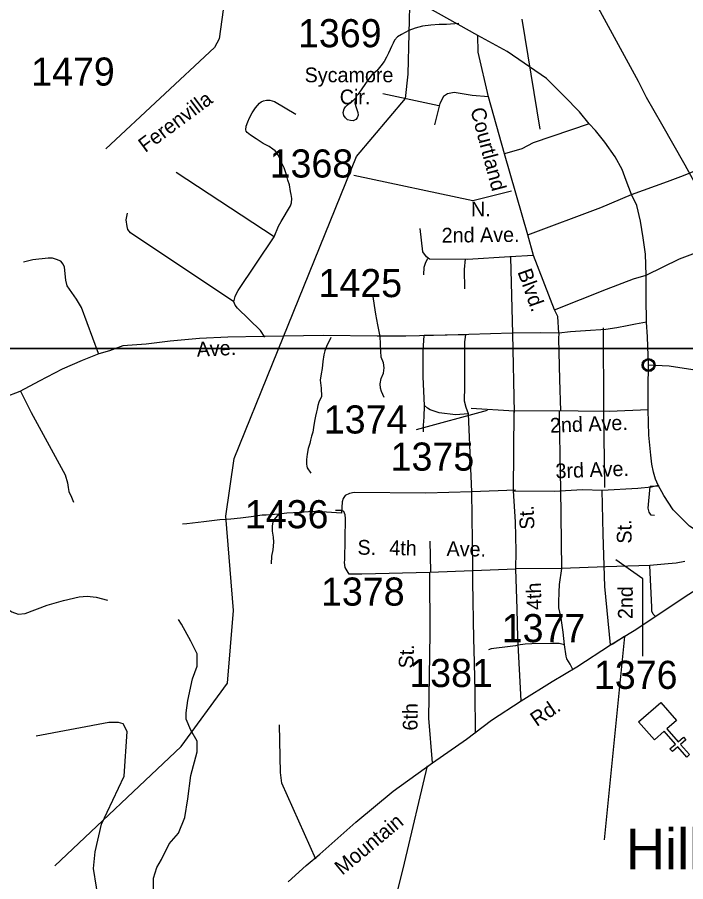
# Model space of a CAD drawing. Extents: x 884530 to 1028605, y 526725 to 653634.
# Drawn here: x 955911 to 958884, y 606220 to 610063 of the extents above; entities that cross this region are included whole.
import ezdxf

# ---------------------------------------------------------------- set-up
doc = ezdxf.new("R2010")
doc.units = 0
for name, color, linetype in [('Exist Civil Demographics City Label', 7, 'Continuous'), ('Exist Civil Demographics Community CELL', 7, 'Continuous'), ('Exist Cultural Church CELL', 7, 'Continuous'), ('Exist Hydrographic Creek Single Shore', 7, 'Continuous'), ('Exist Road Non-System Type 51', 7, 'Continuous'), ('Exist Road Primary US Attributed', 7, 'Continuous'), ('Exist Road Secondary Type 51 Attributed', 7, 'Continuous'), ('Exist Road Secondary Type 51 Label', 7, 'Continuous'), ('Exist Road Secondary Type 51 Number Label', 7, 'Continuous'), ('Exist Utilities Electrical Transmission Line', 7, 'Continuous'), ('Map Preparation Inset Cut Line', 7, 'Continuous')]:
    doc.layers.add(name, color=color, linetype=linetype)

msp = doc.modelspace()

# ---------------------------------------------------------------- linework, layer by layer
at = {"layer": 'Exist Civil Demographics Community CELL'}
msp.add_lwpolyline([(958695.5, 608520.8), (958695.8, 608522.5), (958696.3, 608524.5), (958697.2, 608526.7), (958698.1, 608528.5), (958699.1, 608530.2), (958700.3, 608531.8), (958701.5, 608533.1), (958702.9, 608534.5), (958704.6, 608535.9), (958706.2, 608537), (958707.7, 608537.9), (958709.3, 608538.7), (958710.9, 608539.4), (958712.7, 608539.9), (958714, 608540.3), (958715.4, 608540.5), (958716.7, 608540.7), (958718.6, 608540.8), (958720, 608540.8), (958721.7, 608540.7), (958723.2, 608540.4), (958724.7, 608540.1), (958726.2, 608539.7), (958727.8, 608539.1), (958729.8, 608538.2), (958731.8, 608537.2), (958733.3, 608536.1), (958734.9, 608534.9), (958735.9, 608533.9), (958737.1, 608532.6), (958738.3, 608531.1), (958739.2, 608529.7), (958740.2, 608528.2), (958741, 608526.6), (958741.6, 608525.1), (958742, 608523.6), (958742.4, 608522.2), (958742.8, 608520.3), (958743, 608518.9), (958743, 608517.1), (958743, 608515.3), (958742.8, 608513.6), (958742.5, 608511.9), (958742, 608510), (958741.5, 608508.3), (958740.8, 608506.7), (958739.8, 608504.9), (958738.8, 608503.3), (958737.7, 608501.8), (958736.5, 608500.4), (958734.8, 608498.9), (958733.3, 608497.6), (958731.8, 608496.6), (958730.5, 608495.8), (958728.4, 608494.8), (958726.2, 608494), (958724.4, 608493.5), (958722.4, 608493.1), (958721, 608493), (958719.7, 608492.9), (958718, 608492.9), (958716.7, 608493.1), (958714.9, 608493.3), (958713.1, 608493.7), (958711.7, 608494.1), (958710.2, 608494.6), (958708.8, 608495.2), (958707.6, 608495.9), (958705.5, 608497.2), (958703.8, 608498.5), (958702.3, 608499.8), (958700.9, 608501.3), (958700, 608502.5), (958699.1, 608503.8), (958697.8, 608506), (958697.3, 608507), (958696.8, 608508.3), (958696, 608510.8), (958695.5, 608512.9), (958695.3, 608514.5), (958695.2, 608516.4), (958695.2, 608517.8), (958695.3, 608519.8)], close=True, dxfattribs=at)
msp.add_lwpolyline([(958695.5, 608520.8), (958695.8, 608522.5), (958696.3, 608524.5), (958697.2, 608526.7), (958698.1, 608528.5), (958699.1, 608530.2), (958700.3, 608531.8), (958701.5, 608533.1), (958702.9, 608534.5), (958704.6, 608535.9), (958706.2, 608537), (958707.7, 608537.9), (958709.3, 608538.7), (958710.9, 608539.4), (958712.7, 608539.9), (958714, 608540.3), (958715.4, 608540.5), (958716.7, 608540.7), (958718.6, 608540.8), (958720, 608540.8), (958721.7, 608540.7), (958723.2, 608540.4), (958724.7, 608540.1), (958726.2, 608539.7), (958727.8, 608539.1), (958729.8, 608538.2), (958731.8, 608537.2), (958733.3, 608536.1), (958734.9, 608534.9), (958735.9, 608533.9), (958737.1, 608532.6), (958738.3, 608531.1), (958739.2, 608529.7), (958740.2, 608528.2), (958741, 608526.6), (958741.6, 608525.1), (958742, 608523.6), (958742.4, 608522.2), (958742.8, 608520.3), (958743, 608518.9), (958743, 608517.1), (958743, 608515.3), (958742.8, 608513.6), (958742.5, 608511.9), (958742, 608510), (958741.5, 608508.3), (958740.8, 608506.7), (958739.8, 608504.9), (958738.8, 608503.3), (958737.7, 608501.8), (958736.5, 608500.4), (958734.8, 608498.9), (958733.3, 608497.6), (958731.8, 608496.6), (958730.5, 608495.8), (958728.4, 608494.8), (958726.2, 608494), (958724.4, 608493.5), (958722.4, 608493.1), (958721, 608493), (958719.7, 608492.9), (958718, 608492.9), (958716.7, 608493.1), (958714.9, 608493.3), (958713.1, 608493.7), (958711.7, 608494.1), (958710.2, 608494.6), (958708.8, 608495.2), (958707.6, 608495.9), (958705.5, 608497.2), (958703.8, 608498.5), (958702.3, 608499.8), (958700.9, 608501.3), (958700, 608502.5), (958699.1, 608503.8), (958697.8, 608506), (958697.3, 608507), (958696.8, 608508.3), (958696, 608510.8), (958695.5, 608512.9), (958695.3, 608514.5), (958695.2, 608516.4), (958695.2, 608517.8), (958695.3, 608519.8)], close=True, dxfattribs=at)
for centre, radius in [((958719.2, 608517), 28.8), ((958719.2, 608517), 28.8), ((958719.1, 608517.1), 23.4), ((958719.1, 608517.1), 23.4)]:
    msp.add_circle(centre, radius, dxfattribs=at)
at = {"layer": 'Exist Cultural Church CELL'}
msp.add_lwpolyline([(958842.9, 606937), (958800.1, 606899.5), (958850.3, 606842.2), (958874.4, 606863.2), (958884.9, 606851.2), (958860.8, 606830.1), (958900.4, 606784.9), (958888.4, 606774.3), (958848.7, 606819.6), (958824.7, 606798.5), (958814.1, 606810.5), (958838.2, 606831.6), (958788.1, 606888.9), (958744.6, 606851), (958674.5, 606931.1), (958772.8, 607017.2)], close=True, dxfattribs=at)
at = {"layer": 'Exist Hydrographic Creek Single Shore'}
for points in [[(957649.4, 609810), (957667, 610534.9), (957600.5, 610641.2), (957521.2, 610908), (957456.3, 611326.1), (957520.8, 611607.7), (957489.5, 611667.3), (957441, 611950.6), (957455.1, 612060)], [(957046.2, 608522.6), (957420, 609443.8), (957637.2, 609702), (957649.4, 609810)], [(956846.7, 607102.4), (956872.7, 607425.1), (956838.4, 607845.9), (956875.8, 608101.6), (957046.2, 608522.6)], [(956078.1, 606290.8), (956639.3, 606821), (956846.7, 607102.4)]]:
    msp.add_lwpolyline(points, dxfattribs=at)
at = {"layer": 'Exist Road Non-System Type 51'}
for p, q in [((957053.8, 609087.7), (956618.4, 609373.4)), ((958115, 608655.5), (958105.6, 608996.8)), ((958520.1, 608318.2), (958518.5, 608682)), ((957906.7, 608650.9), (957720.4, 608648.6)), ((958123, 608306.1), (958115, 608655.5)), ((958524.6, 607972.8), (958520.1, 608318.2)), ((957932.6, 607954.1), (957918.7, 608300.2)), ((958332.5, 607612.1), (958328.2, 607966.7)), ((958766.4, 607978.9), (958726, 607977.3)), ((958126.4, 607960.4), (957932.6, 607954.1)), ((957749.8, 607599.6), (957747.5, 607733.6)), ((958528.1, 607619.3), (958332.5, 607612.1)), ((958724.7, 607626.2), (958528.1, 607619.3)), ((958332.5, 607612.1), (958128.6, 607610.9)), ((958612.3, 607310.5), (958521.3, 606405.6)), ((958612.3, 607310.5), (958557, 607275.1))]:
    msp.add_line(p, q, dxfattribs=at)
for points in [[(957874.7, 610035.6), (957819.9, 610031.2), (957787.5, 610031.2), (957749.9, 610028.6), (957713.6, 610023.4), (957681.3, 610015.6), (957652.8, 610005.2), (957620.3, 609987.1), (957602.1, 609976.7), (957588.8, 609961.2), (957582.7, 609948), (957576.2, 609933.7), (957569.8, 609920.4), (957561.7, 609903.2), (957552.7, 609885.4), (957542.6, 609866.6), (957528.7, 609847.7), (957510, 609825.6), (957488.9, 609808.7), (957469.6, 609783.3), (957430.7, 609725.8), (957425.3, 609720.3), (957421.6, 609715.6), (957417.9, 609709.6), (957415.8, 609703.3), (957412.9, 609683.2), (957416.7, 609667.3), (957421.3, 609653.7), (957425.3, 609640.2), (957427, 609628.2), (957422.9, 609616.7), (957416.7, 609609), (957404.6, 609602.9), (957392.5, 609603.7), (957380.3, 609607.4), (957370.5, 609616.6), (957363, 609626.4), (957360.6, 609639.3), (957365.1, 609656), (957371, 609664.5), (957380.3, 609673.4), (957389.4, 609681.1), (957396.6, 609687.5), (957403.9, 609692.3), (957415.8, 609703.3)], [(957053.8, 609087.7), (957072.9, 609134.9), (957084.6, 609155.7), (957126.9, 609224.5), (957131.1, 609237.9), (957132, 609257.4), (957129.4, 609275), (957126.5, 609288.5), (957121.3, 609318.1), (957115, 609338.5), (957108.3, 609362.9), (957098.2, 609394.2), (957085.5, 609417.8), (957079.7, 609433), (957072.9, 609449.1), (957066.1, 609460.9), (957057.6, 609470.2), (957047.5, 609477.7), (957031.5, 609488.8), (957005.3, 609502.2), (956974.1, 609523.4), (956948.6, 609539.4), (956933.5, 609550.4), (956929.1, 609556.4), (956927.4, 609563.1), (956928.8, 609579.7), (956936, 609598.6), (956944.5, 609615.8), (956956.2, 609637.8), (956970.6, 609660.3), (956988.1, 609681), (956996, 609688.1), (957006.2, 609692.2), (957019.2, 609695), (957034.5, 609694.4), (957044.7, 609692.5), (957055.3, 609688.7), (957150.5, 609632.3)], [(956874.4, 608797.9), (956414.5, 609104.8), (956403.2, 609120), (956399.8, 609133.8), (956395.6, 609163.4), (956401.3, 609193)], [(956874.4, 608797.9), (956880.2, 608821.4), (956885.8, 608835.3), (956893.8, 608848.7), (957053.8, 609087.7)], [(956271.8, 608568.1), (956197, 608772.9), (956174.1, 608809.8), (956132.3, 608869.8), (956127.4, 608894.5), (956120.6, 608952.8), (956115.4, 608965.3), (956105.2, 608978.7), (956085.6, 608986.5), (956067.5, 608991.7), (956048.1, 608992.9), (955979.4, 608985.2), (955939.2, 608974.8)], [(957719.8, 608918.9), (957721.4, 608951.6), (957728.4, 608974.2), (957737.8, 608990.6)], [(957902.1, 608855.8), (957900.6, 608942.3), (957905.3, 608989.8)], [(957524.8, 608644.1), (957515.1, 608696.3), (957506, 608744), (957493.1, 608831.1)], [(957011.9, 608640.9), (956993.1, 608670.9), (956889.9, 608769.5), (956880.2, 608783.2), (956874.4, 608797.9)], [(957306.2, 608639.6), (957286.8, 608599.1), (957279.3, 608581), (957273.9, 608562.8), (957269.6, 608532.4), (957266.5, 608501.1), (957262.2, 608477.9), (957258.3, 608449.4), (957262.1, 608413.8), (957263.6, 608377.4), (957253, 608351.7), (957248.4, 608337.3), (957244.6, 608320.6), (957242, 608309), (957238.1, 608289.6), (957234.1, 608274.5), (957230.8, 608259.3), (957227.9, 608239.4), (957225.7, 608218.1), (957220.3, 608200.2), (957215.8, 608182.8), (957212.9, 608168.4), (957205.3, 608145.7), (957200.7, 608120.8), (957197.2, 608096.9), (957197.5, 608087.1), (957197.1, 608077.1), (957198.4, 608067.6), (957200.7, 608060.8), (957216.7, 608036.6)], [(957542.3, 608372.9), (957531, 608400.2), (957527.1, 608413.8), (957524.8, 608434.2), (957529.5, 608456.9), (957539.3, 608480.4), (957542.3, 608504.7), (957539.3, 608526.6), (957530.2, 608552.4), (957527.3, 608578.9), (957524.8, 608644.1)], [(957722.5, 608336.6), (957716.5, 608464.6), (957716.5, 608581.9), (957720.4, 608648.6)], [(957918.7, 608300.2), (957907.4, 608328.9), (957899.8, 608357), (957901.3, 608423.6), (957902, 608619.8), (957906.7, 608650.9)], [(955923.4, 608404.1), (955972.3, 608306.5), (956026.7, 608208.1), (956124.3, 608029.1), (956133.8, 607993), (956136.6, 607972.2), (956139.9, 607955.1), (956152, 607929.9), (956161, 607907)], [(957718, 608220.6), (957718, 608250.2), (957721.1, 608285.8), (957722.5, 608336.6)], [(957918.7, 608300.2), (957860.4, 608295.6), (957786.9, 608304.7), (957765.8, 608311.6), (957747.5, 608318.4), (957735.4, 608325.9), (957722.5, 608336.6)], [(958328.2, 607966.7), (958327.4, 608036.4), (958323.2, 608287.8), (958322.9, 608312.6)], [(955489.1, 608165.8), (955642, 607865.6), (955647, 607856.2), (955705.8, 607744.5), (955752.7, 607591), (955781.9, 607528.9), (955822.9, 607472.6), (955855.7, 607441), (955887.4, 607419.9), (955914.4, 607409.4), (955945.8, 607412.3), (956044.2, 607448.8), (956117.1, 607470.3), (956186.2, 607486.7), (956221.3, 607490.2), (956262.3, 607484.4), (956311.6, 607471.5)], [(958745.1, 607847.7), (958730.7, 607849.8), (958721.3, 607863.3), (958717.2, 607880.8), (958726, 607977.3)], [(957369.6, 607936.6), (957360.5, 607923.8), (957356, 607909.4), (957352.8, 607858.1)], [(957932.6, 607954.1), (957727.8, 607947.4), (957409.7, 607950.6), (957388.6, 607945.7), (957369.6, 607936.6)], [(957937.1, 607606.4), (957935.5, 607734.6), (957932.6, 607954.1)], [(957073.3, 607854.4), (957018.2, 607850.2), (957000.8, 607849), (956951.4, 607842.3), (956903.8, 607836), (956861.1, 607831.3), (956812, 607828.2), (956740.7, 607820.2), (956665.3, 607811.6), (956645.9, 607809.5)], [(957073.3, 607854.4), (957060.6, 607838.9), (957051.5, 607829.1), (957047, 607818.5), (957045.4, 607802.6), (957045.4, 607778.3), (957048.5, 607751.8), (957050, 607729.1), (957047, 607695), (957041.6, 607667.7), (957040.1, 607632.9)], [(957352.8, 607858.1), (957286.1, 607862.8), (957237.3, 607866), (957206, 607864.7), (957167.3, 607860.9), (957110.2, 607858.4), (957073.3, 607854.4)], [(958880.9, 607643.6), (958841.8, 607636.6), (958806.7, 607632.5), (958724.7, 607626.2)], [(958750, 607398.9), (958740.1, 607408.8), (958733.7, 607422.2), (958733.2, 607441), (958724.7, 607626.2)], [(957949.1, 606879.9), (957947.1, 607066.6), (957943.4, 607252.2), (957942.4, 607297.9), (957937.7, 607552.5), (957937.1, 607606.4)], [(958345.3, 607272.4), (958339.6, 607329.5), (958330.4, 607391.4), (958324.1, 607418.8), (958320.2, 607438), (958320.2, 607450), (958319.8, 607463.4), (958320.8, 607506.6), (958322.7, 607540.7), (958332.5, 607612.1)], [(956517.4, 606115.8), (956517.2, 606235.1), (956531.2, 606283.6), (956551.9, 606318.3), (956586.5, 606387.6), (956628.2, 606436.2), (956655.8, 606505.5), (956669.8, 606588.7), (956683.6, 606692.7), (956711.4, 606796.7), (956711.4, 606845.2), (956683.6, 606893.7), (956662.8, 606942.3), (956662.8, 606970), (956669.8, 607025.4), (956690.6, 607122.5), (956711.4, 607178), (956711.4, 607233.4), (956683.6, 607288.9), (956642, 607365.2), (956628.2, 607386)], [(958345.3, 607272.4), (958321.7, 607279.1), (958293, 607279.1), (958199.8, 607277.7), (958170.5, 607275.7), (958137.4, 607271.4)], [(958137.4, 607271.4), (958126.4, 607268.1), (958103.8, 607265.2), (958018.5, 607255), (958007.6, 607250.2)], [(958382.2, 607163.9), (958370.7, 607186.5), (958362.5, 607198.5), (958355.3, 607211.5), (958351.9, 607222), (958345.3, 607272.4)], [(956276.1, 606112.5), (956249.3, 606278.4), (956258, 606352.3), (956285.2, 606475), (956385.9, 606689.3), (956399.5, 606888.1), (956382, 606921.2), (956361.2, 606927.3), (956318.8, 606927.7), (955995.4, 606867.7)], [(957238.6, 606319.4), (957087.8, 606657.6), (957081.4, 606704.9), (957076.8, 606917.3)], [(957734.8, 606734.5), (957631.3, 606302.4), (957569.9, 606052.2), (957565, 606033.8), (957569.9, 606010.5), (957593.2, 605995.8), (957621.3, 605993.4), (957697.3, 605998.3), (957719.3, 605995.8), (957741.5, 605986), (957769.6, 605971.3)]]:
    msp.add_lwpolyline(points, dxfattribs=at)
at = {"layer": 'Exist Road Primary US Attributed'}
for points in [[(957959, 609982.1), (957609.9, 610178.8), (957260.2, 610379.8), (957009.6, 610508.4), (956849.3, 610599.5)], [(958454.4, 609589.7), (958411.8, 609643.7), (958344.2, 609712), (958265.3, 609791.8), (958090.5, 609910.8), (957959, 609982.1)], [(958643.5, 609274.7), (958619.5, 609338.4), (958601.3, 609387.1), (958569.8, 609442.4), (958524.1, 609508), (958483.1, 609560.1), (958454.4, 609589.7)], [(958708.3, 608916.5), (958704.6, 609010.2), (958695.6, 609082.3), (958683, 609156.2), (958666.8, 609226.5), (958643.5, 609274.7)], [(958710.1, 608707.3), (958708.3, 608815.5), (958708.3, 608916.5)], [(958719.2, 608517), (958714.9, 608642.2), (958710.1, 608707.3)], [(958717.8, 608317.4), (958717.8, 608417.2), (958719.2, 608517)], [(958761.5, 607983.7), (958750.2, 608009), (958740.6, 608040.6), (958734, 608076.9), (958729, 608116.3), (958720.6, 608204.9), (958717.8, 608317.4)], [(959006, 607732.5), (958961.3, 607760.7), (958901.5, 607800.1), (958857, 607845.6), (958828.9, 607872.6), (958786.8, 607937.3), (958761.5, 607983.7)]]:
    msp.add_lwpolyline(points, dxfattribs=at)
at = {"layer": 'Exist Road Secondary Type 51 Attributed'}
for p, q in [((958120.5, 608311.7), (957929.9, 608324.3)), ((958117.9, 607958.4), (958120.5, 608311.7)), ((958327.1, 608313.1), (958120.5, 608311.7)), ((958128.2, 607608.8), (957745.6, 607594.4))]:
    msp.add_line(p, q, dxfattribs=at)
for points in [[(956849.3, 610599.5), (956834.8, 610449.4), (956829, 610354.1), (956840.6, 610241.5), (956826.1, 610097.1), (956808.8, 609967.1), (956788.6, 609929.6), (956304.5, 609478.8)], [(958007.6, 609709.9), (957960.8, 609908.2), (957959, 609982.1)], [(958007.6, 609709.9), (957933.8, 609715.3), (957853.5, 609729.4), (957825.2, 609723.5), (957807.5, 609710.5), (957789.8, 609679.8), (957766.2, 609585.4)], [(958077.8, 609456.3), (958007.6, 609709.9)], [(958454.4, 609589.7), (958205.8, 609505), (958155.3, 609478), (958077.8, 609456.3)], [(958182.5, 609096.7), (958077.8, 609456.3)], [(958643.5, 609274.7), (958803.4, 609332.6), (958874.3, 609360.2), (958939.3, 609385.9), (958967.3, 609389.1), (958987.4, 609392.3), (958997.3, 609385.9), (959012.7, 609367.4), (959034.5, 609304.6), (959063.6, 609223.6), (959098.6, 609132.4), (959111.6, 609101.8), (959117.1, 609087.6)], [(958182.5, 609096.7), (958506.5, 609217), (958643.5, 609274.7)], [(958207.3, 609004.7), (958101.1, 608997.6), (957913.6, 608986.9), (957745, 608988.1), (957730.8, 608998.8), (957715.5, 609020), (957702.5, 609123.9)], [(958207.3, 609004.7), (958182.5, 609096.7)], [(958708.3, 608916.5), (958856.8, 608989), (959117.1, 609087.6)], [(958301.1, 608763.2), (958207.3, 609004.7)], [(958301.1, 608763.2), (958531.7, 608855.2), (958652.4, 608900.2), (958708.3, 608916.5)], [(958319.7, 608658.6), (958314.8, 608732.8), (958301.1, 608763.2)], [(958710.1, 608707.3), (958661.4, 608698.3), (958623.6, 608691.1), (958578.5, 608682.1), (958528.1, 608674.9), (958438, 608668.6), (958371.9, 608664.9), (958319.7, 608658.6)], [(958319.7, 608658.6), (958237.2, 608660.5), (958111.9, 608658.7), (957823.7, 608649.7), (957639.9, 608646), (957512, 608646), (957273, 608649.2), (957006, 608644.6), (956847.4, 608641.3), (956721.4, 608635.3), (956590.5, 608624), (956483.7, 608610.6), (956379.8, 608601.9), (956321, 608580.6), (956274.1, 608566.8), (956199.6, 608536.7), (956110.7, 608499.4), (956008.6, 608445), (955921.7, 608399.5), (955852.6, 608373.3)], [(958319.7, 608658.6), (958318.8, 608634.6), (958322.7, 608453.1), (958327.1, 608313.1)], [(959202.2, 608029.4), (959192.6, 608038), (959161.5, 608056.8), (959130.1, 608095.8), (959102.4, 608148.6), (959096.8, 608200.7), (959098.9, 608260.9), (959105.2, 608314.6), (959106.6, 608359.6), (959099.6, 608398.9), (959091.2, 608425.7), (959086.9, 608436.9), (959071.5, 608452.4), (959060.2, 608462.2), (959032, 608471.5), (959016.2, 608478), (958984.5, 608484.8), (958934.7, 608492.4), (958810.5, 608511.4), (958719.2, 608517)], [(958717.8, 608317.4), (958544.9, 608310.3), (958405.8, 608311.7), (958327.1, 608313.1)], [(958512.8, 607961.2), (958671.6, 607969.6), (958731.4, 607974.9), (958761.5, 607983.7)], [(958117.9, 607958.4), (958299.2, 607957), (958425.3, 607964.1), (958512.8, 607961.2)], [(958128.2, 607608.8), (958129.9, 607690.2), (958127.4, 607819.9), (958117.9, 607958.4)], [(958549.3, 607272.5), (958524.6, 607532.2), (958517.2, 607765), (958512.8, 607961.2)], [(957745.6, 607594.4), (957444, 607587.4), (957387.8, 607587.4), (957369.5, 607616.9), (957366.7, 607639.4), (957368.2, 607651.2), (957370.5, 607835.2), (957369.2, 607851.2), (957363.7, 607865.4), (957353.8, 607869.8), (957326.4, 607870.7)], [(958549.3, 607272.5), (958654.2, 607336.4), (958898.5, 607498.1), (959035.7, 607585.4), (959121.5, 607641.9)], [(957758, 606747.9), (957742.1, 606947.7), (957747.1, 607323.9), (957745.6, 607594.4)], [(958151.7, 607024.6), (958137.6, 607304.4), (958134.8, 607433.8), (958128.2, 607608.8)], [(958151.7, 607024.6), (958289.4, 607110.4), (958400.5, 607175.1), (958549.3, 607272.5)], [(957758, 606747.9), (957909.1, 606853.9), (958021, 606937.4), (958151.7, 607024.6)], [(957115.6, 606219.1), (957196.6, 606292.3), (957256.7, 606342.2), (957417, 606484.1), (957582.9, 606622.4), (957758, 606747.9)]]:
    msp.add_lwpolyline(points, dxfattribs=at)
at = {"layer": 'Exist Road Secondary Type 51 Label'}
for points in [[(958155.5, 610055.6), (958235.2, 609566.1)], [(957536.4, 609724.9), (957786.4, 609670.5)], [(957407.4, 609361), (957936.6, 609248.6), (958109.8, 609291.8)], [(957687, 608230.8), (958002.8, 608316.7)], [(958693.8, 607223.3), (958693.8, 607567), (958573.2, 607651.2)]]:
    msp.add_lwpolyline(points, dxfattribs=at)
at = {"layer": 'Exist Utilities Electrical Transmission Line'}
msp.add_lwpolyline([(960889.1, 606340.4), (960726.8, 606508.1), (960608.7, 606624.3), (960492.9, 606744.5), (960309.3, 606936.8), (960187.2, 607051.3), (960070.3, 607253.3), (959930.9, 607506.4), (959849.9, 607655.3), (959769.1, 607808.2), (959686.4, 607959.3), (959460.6, 608371.3), (959443.3, 608395.9), (959303.9, 608649), (959198.5, 608836.7), (959136.4, 608950.8), (958989.2, 609212.1), (958881.9, 609406.1), (958778.1, 609587.8), (958710.3, 609706.2), (958674.7, 609777.3), (958320.5, 610429.1)], dxfattribs=at)
at = {"layer": 'Map Preparation Inset Cut Line'}
for points in [[(929019.7, 608590.9), (973281.3, 608590.9), (973281.3, 635645.7), (929019.7, 635645.7)], [(985850.1, 565640.1), (985850.1, 581125.7), (1003401.7, 581125.7), (1003401.7, 608590.9), (929019.7, 608590.9), (929019.7, 565640.1)]]:
    msp.add_lwpolyline(points, close=True, dxfattribs=at)

# ---------------------------------------------------------------- texts
at = {"layer": 'Exist Civil Demographics City Label'}
msp.add_text('Hillgirt', height=180.45, dxfattribs=at).set_placement((958618, 606275.1))
at = {"layer": 'Exist Road Secondary Type 51 Label'}
for s, p in [('Sycamore', (957189.1, 609774.4)), ('Cir.', (957345.3, 609676.5))]:
    msp.add_text(s, height=65.62, dxfattribs=at).set_placement(p)
for s, rotation, p in [('Ferenvilla', 36.6751, (956480.4, 609459.6)), ('Courtland', 284.906, (957925.8, 609653)), ('N.', 0.5711, (957929.2, 609177.5)), ('2nd Ave.', 0.5711, (957799, 609061.4)), ('Blvd.', 289.6925, (958134.9, 608931.8)), ('Ave.', 2.7613, (956710.2, 608553.9)), ('2nd Ave.', 2.1939, (958281.5, 608215.9)), ('3rd Ave.', 2.0168, (958306, 608013.3)), ('St.', 92.6602, (958211.9, 607787.3)), ('St.', 90.6998, (958643.8, 607723.3)), ('S.', 359.1013, (957423.8, 607674.2)), ('4th', 359.1013, (957565.3, 607672)), ('Ave.', 359.1626, (957820, 607668.1)), ('4th', 91.478, (958242.9, 607428.7)), ('2nd ', 89.9235, (958648.4, 607387.4)), ('St.', 88.3825, (957672.8, 607167.3)), ('6th', 89.2431, (957690.9, 606891.4)), ('Rd.', 34.4236, (958221.4, 606907.3)), ('Mountain', 39.6977, (957356.5, 606246.3))]:
    msp.add_text(s, height=65.62, rotation=rotation, dxfattribs=at).set_placement(p)
at = {"layer": 'Exist Road Secondary Type 51 Number Label'}
for s, p in [('1369', (957159.6, 609930.2)), ('1479', (955972.6, 609759.5)), ('1368', (957033.5, 609350.8)), ('1425', (957250.8, 608819)), ('1374', (957274.3, 608212.7)), ('1375', (957571.5, 608047.6)), ('1436', (956923.3, 607791.4)), ('1378', (957262, 607447.4)), ('1377', (958065.8, 607284.9)), ('1381', (957654.7, 607085.4)), ('1376', (958475.8, 607077.2))]:
    msp.add_text(s, height=125, dxfattribs=at).set_placement(p)

doc.saveas('drawing.dxf')
